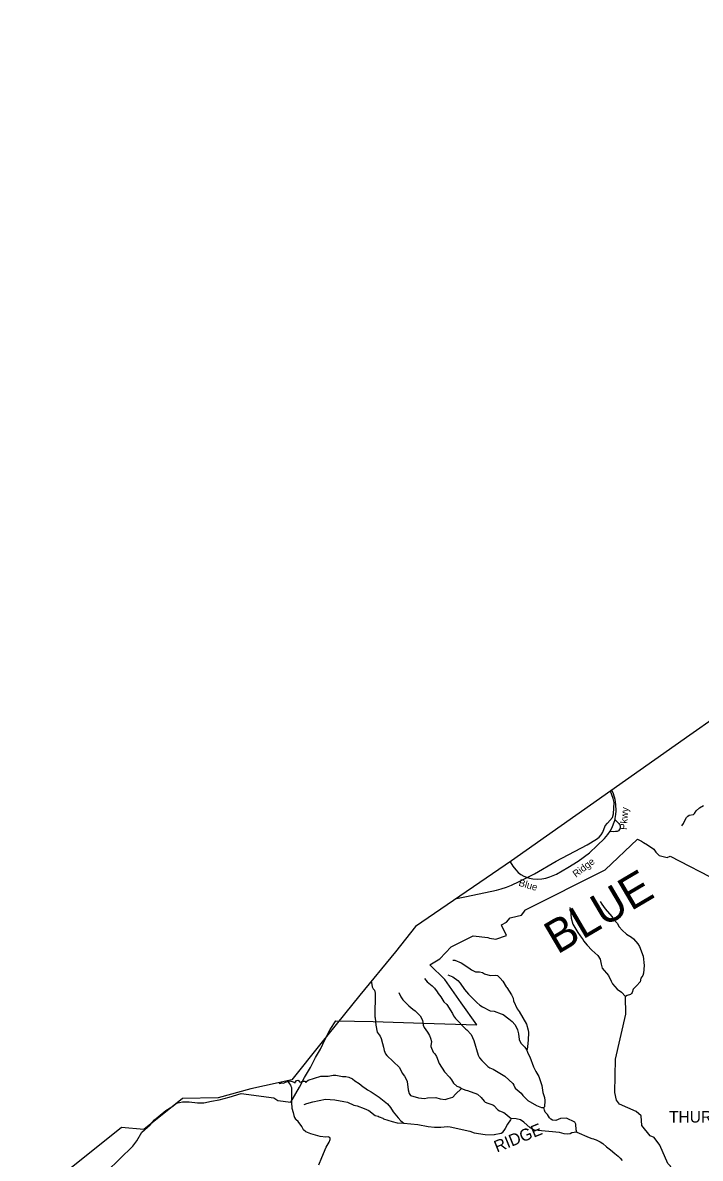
# Model space of a CAD drawing. Extents: x 1248224 to 1454986, y 825081 to 985870.
# Drawn here: x 1341409 to 1353986, y 962221 to 983292 of the extents above; entities that cross this region are included whole.
import ezdxf

# ---------------------------------------------------------------- set-up
doc = ezdxf.new("R2010")
doc.units = 0
for name, color, linetype in [('Exist Boundary Land Use Park National US Park Service', 7, 'Continuous'), ('Exist Boundary Land Use Park State Division NC Parks and Recreation', 7, 'Continuous'), ('Exist Boundary Land Use Park State Division NC Parks and Recreation Label', 7, 'Continuous'), ('Exist Boundary Political CountyLine', 7, 'Continuous'), ('Exist Geographical Mountain Summit Label', 7, 'Continuous'), ('Exist Hydrographic Creek Single Shore', 7, 'Continuous'), ('Exist Hydrographic Misc Water Feature', 7, 'Continuous'), ('Exist Road Blue Ridge Parkway', 7, 'Continuous'), ('Exist Road Blue Ridge Parkway Label', 7, 'Continuous'), ('Exist Road Non-System Type 51', 7, 'Continuous')]:
    doc.layers.add(name, color=color, linetype=linetype)

msp = doc.modelspace()

# ---------------------------------------------------------------- linework, layer by layer
at = {"layer": 'Exist Boundary Land Use Park National US Park Service'}
msp.add_lwpolyline([(1349361, 966143), (1349770, 966347), (1350045, 966317), (1350072, 966307), (1350193, 966287), (1350390, 966357), (1350300, 966532), (1350298, 966555), (1350388, 966605), (1350457, 966682), (1350584, 966716), (1350665, 966730), (1350732, 966813), (1350731, 966827), (1352220, 967571), (1352823, 968144), (1352892, 968108), (1352930, 968082), (1353007, 968035), (1353123, 967956), (1353162, 967904), (1353223, 967837), (1353295, 967819), (1353369, 967801), (1353429, 967828), (1354335, 967355)], dxfattribs=at)
at = {"layer": 'Exist Boundary Land Use Park State Division NC Parks and Recreation'}
msp.add_lwpolyline([(1342970, 961979), (1343454, 962447), (1343530, 962543), (1343618, 962705), (1343777, 962845), (1343853, 962935), (1344063, 963105), (1344177, 963177), (1344264, 963243), (1344373, 963271), (1344500, 963266), (1344651, 963251), (1344770, 963249), (1344911, 963280), (1345056, 963307), (1345241, 963357), (1345462, 963425), (1346071, 963340), (1346144, 963291), (1346384, 963264), (1346547, 963543), (1346639, 963721), (1346751, 963907), (1346844, 964091), (1346937, 964247), (1347025, 964429), (1347114, 964609), (1347219, 964773), (1347915, 964759), (1348847, 964726), (1349841, 964698), (1349549, 965108), (1349242, 965540), (1348965, 965810), (1349152, 965924), (1349361, 966143)], dxfattribs=at)
at = {"layer": 'Exist Boundary Political CountyLine'}
for points in [[(1363679, 983292), (1362368, 981379), (1361506, 980072), (1360896, 979199), (1358935, 976278), (1357676, 974410), (1356041, 971995), (1355669, 971401), (1354746, 970740), (1353790, 970072), (1350484, 967741), (1348934, 966681)], [(1348934, 966681), (1348699, 966520), (1348327, 966055), (1347666, 965245), (1346944, 964353), (1346403, 963676), (1345641, 963508), (1345036, 963346), (1344377, 963328), (1343660, 962758), (1343245, 962792), (1341409, 961329)]]:
    msp.add_lwpolyline(points, dxfattribs=at)
at = {"layer": 'Exist Hydrographic Creek Single Shore'}
for points in [[(1353055, 962635), (1352901, 962828), (1352888, 963006), (1352798, 963090), (1352484, 963224), (1352428, 963297), (1352397, 963442), (1352411, 964059), (1352605, 964896), (1352596, 965223)], [(1353989, 961142), (1353548, 961161), (1353465, 961195), (1353434, 961278), (1353453, 961770), (1353481, 961904), (1353435, 962072), (1353386, 962123), (1353235, 962467), (1353129, 962610), (1353055, 962635)]]:
    msp.add_lwpolyline(points, dxfattribs=at)
at = {"layer": 'Exist Hydrographic Misc Water Feature'}
for points in [[(1349461, 967042), (1349646, 967076), (1350205, 967196), (1350292, 967219), (1350391, 967254), (1350480, 967290), (1350624, 967357), (1350908, 967500), (1351310, 967735), (1351887, 968039), (1352062, 968141), (1352111, 968178), (1352145, 968221), (1352174, 968272), (1352219, 968390), (1352266, 968442), (1352358, 968547), (1352372, 968613), (1352383, 968716), (1352384, 968821), (1352370, 968899), (1352320, 969036)], [(1353643, 968392), (1353671, 968432), (1353703, 968503), (1353732, 968546), (1353753, 968570), (1353781, 968585), (1353857, 968602), (1353878, 968617), (1353907, 968668), (1353972, 968727), (1354047, 968768)], [(1352129, 966986), (1352156, 966938), (1352218, 966852), (1352345, 966707), (1352375, 966659), (1352442, 966585), (1352482, 966516), (1352533, 966455), (1352616, 966381), (1352710, 966325), (1352748, 966292), (1352826, 966203), (1352857, 966154), (1352927, 965972), (1352943, 965796), (1352930, 965656), (1352917, 965612), (1352884, 965561), (1352872, 965497), (1352803, 965420), (1352737, 965362), (1352720, 965298), (1352707, 965278), (1352691, 965263), (1352626, 965240), (1352596, 965223)], [(1351564, 966877), (1351574, 966816), (1351587, 966678), (1351617, 966565), (1351713, 966411), (1351758, 966346), (1351813, 966277), (1351818, 966257), (1351884, 966175), (1351971, 966083), (1352084, 965987), (1352125, 965916), (1352143, 965823), (1352167, 965751), (1352280, 965614), (1352330, 965505), (1352359, 965456), (1352445, 965358), (1352524, 965301), (1352596, 965223)], [(1349395, 965900), (1349430, 965895), (1349550, 965848), (1349692, 965755), (1349737, 965720), (1349812, 965680), (1349888, 965683), (1349944, 965668), (1349983, 965643), (1350087, 965612), (1350187, 965622), (1350219, 965611), (1350274, 965566), (1350321, 965505), (1350380, 965404), (1350396, 965391), (1350481, 965253), (1350512, 965193), (1350521, 965145), (1350588, 964997), (1350623, 964944), (1350761, 964709), (1350793, 964600), (1350796, 964556), (1350791, 964416), (1350780, 964296), (1350771, 964240), (1350763, 964228)], [(1347879, 965506), (1347890, 965445), (1347897, 965405), (1347915, 965363), (1347937, 965339), (1347948, 965287), (1347942, 964845), (1347950, 964825), (1347963, 964689), (1347990, 964560), (1348041, 964487), (1348060, 964442), (1348090, 964349), (1348106, 964281), (1348117, 964221), (1348143, 964160), (1348167, 964130), (1348400, 963908), (1348452, 963799), (1348498, 963744), (1348533, 963679), (1348544, 963643), (1348563, 963494), (1348581, 963422), (1348609, 963389), (1348756, 963342), (1348868, 963330), (1348920, 963340), (1349076, 963349), (1349156, 963325), (1349248, 963315), (1349308, 963330), (1349393, 963358), (1349442, 963413), (1349556, 963515)], [(1348865, 965557), (1348915, 965496), (1349010, 965420), (1349051, 965375), (1349099, 965312), (1349121, 965277), (1349167, 965220), (1349227, 965123), (1349282, 965072), (1349387, 964909), (1349404, 964865), (1349439, 964812), (1349633, 964618), (1349652, 964605), (1349731, 964519), (1349784, 964406), (1349864, 964132), (1349889, 964088), (1349928, 964035), (1350042, 963926), (1350081, 963897), (1350141, 963876), (1350360, 963745), (1350505, 963606), (1350526, 963577), (1350549, 963525), (1350659, 963432), (1350694, 963387), (1350782, 963293), (1350948, 963200), (1351036, 963166), (1351084, 963161)], [(1349302, 965624), (1349390, 965590), (1349484, 965518), (1349527, 965473), (1349607, 965351), (1349685, 965269), (1349743, 965202), (1349836, 965112), (1349894, 965062), (1349946, 965029), (1350084, 964960), (1350160, 964950), (1350289, 964903), (1350325, 964887), (1350431, 964810), (1350494, 964757), (1350541, 964704), (1350574, 964651), (1350593, 964602), (1350611, 964528), (1350625, 964426), (1350657, 964357), (1350728, 964285), (1350763, 964228)], [(1348389, 965295), (1348427, 965219), (1348466, 965162), (1348573, 965049), (1348648, 964988), (1348695, 964958), (1348787, 964864), (1348830, 964781), (1348844, 964693), (1348859, 964645), (1348923, 964563), (1348961, 964502), (1348980, 964452), (1348995, 964390), (1348983, 964310), (1348987, 964294), (1349025, 964193), (1349056, 964160), (1349087, 964107), (1349138, 963978), (1349237, 963828), (1349329, 963728), (1349370, 963675), (1349404, 963614), (1349465, 963561), (1349521, 963539), (1349556, 963515)], [(1350763, 964228), (1350787, 964170), (1350824, 964103), (1350892, 963917), (1350932, 963829), (1350986, 963739), (1351047, 963570), (1351060, 963441), (1351092, 963347), (1351103, 963296), (1351092, 963176), (1351084, 963161)], [(1346167, 963624), (1346168, 963618), (1346181, 963610), (1346219, 963619), (1346247, 963615), (1346286, 963633), (1346329, 963647), (1346368, 963657), (1346428, 963641), (1346450, 963631), (1346464, 963622), (1346474, 963635), (1346491, 963662), (1346517, 963673), (1346531, 963662), (1346544, 963638), (1346571, 963633), (1346605, 963653), (1346643, 963654), (1346663, 963629), (1346677, 963644), (1346705, 963671), (1346941, 963742), (1347078, 963747), (1347170, 963761), (1347222, 963762), (1347344, 963741), (1347406, 963740), (1347465, 963727), (1347529, 963693), (1347576, 963658), (1347653, 963610), (1347730, 963545), (1347757, 963530), (1347810, 963489), (1347874, 963456), (1348028, 963356), (1348179, 963231), (1348238, 963165), (1348286, 963082), (1348375, 962972), (1348426, 962919), (1348481, 962870)], [(1349556, 963515), (1349632, 963487), (1349664, 963482), (1349850, 963412), (1349917, 963350), (1349973, 963281), (1349993, 963265), (1350045, 963244), (1350132, 963216), (1350152, 963203), (1350226, 963121), (1350258, 963101), (1350337, 963071), (1350363, 963054), (1350477, 962962)], [(1346634, 963217), (1346682, 963240), (1346793, 963271), (1347030, 963316), (1347202, 963304), (1347369, 963278), (1347437, 963261), (1347554, 963208), (1347618, 963195), (1347749, 963148), (1347832, 963108), (1347950, 963018), (1348008, 963000), (1348028, 962988), (1348091, 962966), (1348107, 962954), (1348266, 962905), (1348361, 962878), (1348481, 962870)], [(1351694, 962703), (1351679, 962751), (1351675, 962855), (1351656, 962890), (1351502, 962963), (1351393, 962958), (1351305, 962924), (1351245, 962929), (1351213, 962950), (1351188, 962974), (1351149, 963035), (1351108, 963080), (1351091, 963112), (1351084, 963161)], [(1350477, 962962), (1350464, 962932), (1350410, 962855), (1350366, 962776), (1350309, 962693), (1350292, 962684), (1350160, 962658)], [(1351694, 962703), (1351646, 962702), (1351602, 962691), (1351571, 962676), (1351529, 962669), (1351457, 962678), (1351374, 962700), (1350910, 962746), (1350871, 962759), (1350827, 962788), (1350713, 962891), (1350650, 962934), (1350569, 962956), (1350477, 962962)], [(1348481, 962870), (1348745, 962850), (1348932, 962812), (1349052, 962801), (1349172, 962798), (1349292, 962810), (1349345, 962805), (1349705, 962727), (1349788, 962696), (1349993, 962661), (1350160, 962658)], [(1351694, 962703), (1351920, 962610), (1351975, 962591), (1352003, 962583), (1352018, 962574), (1352050, 962566), (1352130, 962528), (1352175, 962495), (1352243, 962433), (1352316, 962380), (1352397, 962308), (1352460, 962261), (1352501, 962224), (1352538, 962179)]]:
    msp.add_lwpolyline(points, dxfattribs=at)
at = {"layer": 'Exist Road Blue Ridge Parkway'}
msp.add_lwpolyline([(1350457, 967723), (1350507, 967641), (1350559, 967572), (1350607, 967524), (1350657, 967490), (1350711, 967459), (1350761, 967436), (1350816, 967419), (1350879, 967404), (1350958, 967402), (1351044, 967404), (1351116, 967418), (1351190, 967442), (1351314, 967496), (1351529, 967617), (1351716, 967735), (1351928, 967891), (1352072, 968022), (1352209, 968152), (1352270, 968229), (1352312, 968293), (1352347, 968358), (1352374, 968428), (1352398, 968492), (1352418, 968600), (1352424, 968671), (1352419, 968786), (1352404, 968879), (1352372, 968983), (1352344, 969053)], dxfattribs=at)
at = {"layer": 'Exist Road Non-System Type 51'}
for points in [[(1352406, 968499), (1352449, 968457), (1352474, 968433), (1352486, 968415), (1352492, 968401), (1352497, 968375), (1352497, 968356), (1352490, 968337), (1352482, 968315), (1352466, 968299), (1352443, 968287), (1352411, 968282), (1352379, 968279), (1352321, 968284)], [(1346326, 963659), (1346362, 963604), (1346380, 963577), (1346388, 963560), (1346397, 963537), (1346400, 963514), (1346398, 963431), (1346396, 963337), (1346396, 963256), (1346405, 963151), (1346427, 963070), (1346439, 963017), (1346454, 962975), (1346472, 962946), (1346486, 962937)], [(1346905, 962099), (1346961, 962235), (1347042, 962429), (1347099, 962521), (1347117, 962568), (1347113, 962591), (1347112, 962605), (1347091, 962616), (1347079, 962620), (1347034, 962614), (1346933, 962628), (1346758, 962672), (1346663, 962713), (1346622, 962748), (1346589, 962813), (1346524, 962903), (1346486, 962937)]]:
    msp.add_lwpolyline(points, dxfattribs=at)

# ---------------------------------------------------------------- texts
at = {"layer": 'Exist Boundary Land Use Park State Division NC Parks and Recreation Label'}
msp.add_text('THURMOND CHATHAM GAME LAND', height=215, dxfattribs=at).set_placement((1353406, 962884))
at = {"layer": 'Exist Geographical Mountain Summit Label'}
msp.add_text('RIDGE', height=220, rotation=22.0477, dxfattribs=at).set_placement((1350212, 962325))
at = {"layer": 'Exist Road Blue Ridge Parkway Label'}
for s, height, rotation, p in [('Pkwy', 131.2, 85.43, (1352620, 968312)), ('BLUE', 610, 30.521, (1351332, 965997)), ('Ridge', 131.2, 37.5925, (1351678, 967425)), ('Blue', 131.2, 343.7266, (1350604, 967280))]:
    msp.add_text(s, height=height, rotation=rotation, dxfattribs=at).set_placement(p)

doc.saveas('drawing.dxf')
